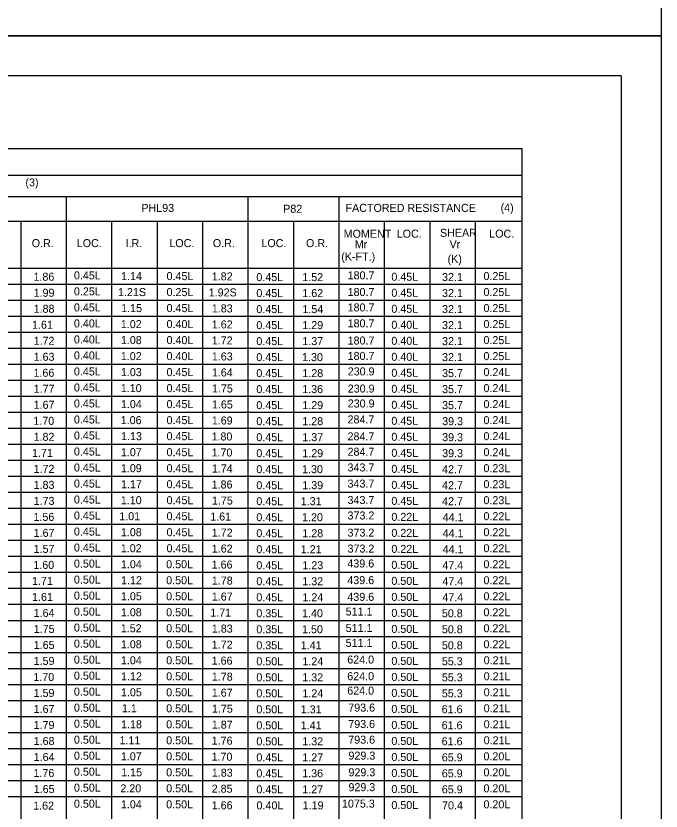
# Model space of a CAD drawing. Extents: x -5022 to -159, y 1126 to 7226.
# Drawn here: x -3240.8 to -2999.1, y 3805.3 to 4103.3 of the extents above; entities that cross this region are included whole.
import ezdxf

# ---------------------------------------------------------------- set-up
doc = ezdxf.new("R2010")
doc.units = 0
for name, color, linetype in [('2', 7, 'Continuous'), ('3', 7, 'Continuous'), ('PLT-BNDY', 7, 'Continuous')]:
    doc.layers.add(name, color=color, linetype=linetype)

msp = doc.modelspace()

# ---------------------------------------------------------------- linework, layer by layer
at = {"layer": '2'}
for q in [(-3800.13, 4080.81), (-3014.13, 3516.81)]:
    msp.add_line((-3014.13, 4080.81), q, dxfattribs=at)
at = {"layer": '3'}
for p, q in [((-3765.47, 4053.56), (-3051.23, 4053.56)), ((-3051.23, 4053.56), (-3051.23, 3702.75)), ((-3765.47, 4043.64), (-3051.23, 4043.64)), ((-3765.47, 4035.57), (-3051.23, 4035.57)), ((-3221.94, 4035.57), (-3221.94, 3702.75)), ((-3153.86, 4035.57), (-3153.86, 3702.75)), ((-3119.82, 4035.57), (-3119.82, 3702.75)), ((-3426.19, 4026.36), (-3051.23, 4026.36)), ((-3238.96, 4026.36), (-3238.96, 3702.75)), ((-3204.92, 4026.36), (-3204.92, 3702.75)), ((-3187.9, 4026.36), (-3187.9, 3702.75)), ((-3170.88, 4026.36), (-3170.88, 3702.75)), ((-3136.84, 4026.36), (-3136.84, 3702.75)), ((-3102.8, 4026.36), (-3102.8, 3702.75)), ((-3085.78, 4026.36), (-3085.78, 3702.75)), ((-3068.76, 4026.36), (-3068.76, 3702.75)), ((-3765.47, 4008.76), (-3051.23, 4008.76)), ((-3745.47, 4002.76), (-3051.23, 4002.76)), ((-3745.47, 3996.76), (-3051.23, 3996.76)), ((-3765.47, 3990.76), (-3051.23, 3990.76)), ((-3745.47, 3984.76), (-3051.23, 3984.76)), ((-3745.47, 3978.76), (-3051.23, 3978.76)), ((-3765.47, 3972.76), (-3051.23, 3972.76)), ((-3745.47, 3966.76), (-3051.23, 3966.76)), ((-3745.47, 3960.76), (-3051.23, 3960.76)), ((-3765.47, 3954.76), (-3051.23, 3954.76)), ((-3745.47, 3948.76), (-3051.23, 3948.76)), ((-3745.47, 3942.76), (-3051.23, 3942.76)), ((-3765.47, 3936.76), (-3051.23, 3936.76)), ((-3745.47, 3930.76), (-3051.23, 3930.76)), ((-3745.47, 3924.76), (-3051.23, 3924.76)), ((-3765.47, 3918.76), (-3051.23, 3918.76)), ((-3745.47, 3912.76), (-3051.23, 3912.76)), ((-3745.47, 3906.76), (-3051.23, 3906.76)), ((-3765.47, 3900.76), (-3051.23, 3900.76)), ((-3745.47, 3894.76), (-3051.23, 3894.76)), ((-3745.47, 3888.76), (-3051.23, 3888.76)), ((-3765.47, 3882.76), (-3051.23, 3882.76)), ((-3745.47, 3876.76), (-3051.23, 3876.76)), ((-3745.47, 3870.76), (-3051.23, 3870.76)), ((-3765.47, 3864.76), (-3051.23, 3864.76)), ((-3745.47, 3858.75), (-3051.23, 3858.76)), ((-3745.47, 3852.75), (-3051.23, 3852.76)), ((-3765.47, 3846.75), (-3051.23, 3846.76)), ((-3745.47, 3840.75), (-3051.23, 3840.76)), ((-3745.47, 3834.76), (-3051.23, 3834.76)), ((-3765.47, 3828.76), (-3051.23, 3828.76)), ((-3745.47, 3822.75), (-3051.23, 3822.76)), ((-3745.47, 3816.75), (-3051.23, 3816.76)), ((-3765.47, 3810.75), (-3051.23, 3810.76))]:
    msp.add_line(p, q, dxfattribs=at)
at = {"layer": 'PLT-BNDY'}
for points in [[(-3840.13, 4689.81), (-2999.13, 4689.81), (-2999.13, 4095.81), (-3840.13, 4095.81)], [(-3840.13, 4095.81), (-2999.13, 4095.81), (-2999.13, 3501.81), (-3840.13, 3501.81)]]:
    msp.add_lwpolyline(points, close=True, dxfattribs=at)

# ---------------------------------------------------------------- texts
at = {"layer": '2'}
for s, height, p in [('(3)', 3, (-3237.2, 4039.41)), ('PHL93', 3, (-3193.79, 4029.85)), ('P82', 3, (-3140.67, 4029.51)), ('FACTORED RESISTANCE', 3.0001, (-3117.31, 4029.85)), ('(4)', 3, (-3059.24, 4029.96)), ('MOMENT', 3, (-3118.01, 4020.16)), ('LOC.', 3, (-3098.14, 4020.18)), ('SHEAR', 3, (-3081.94, 4020.51)), ('LOC.', 3, (-3063.5, 4020.18)), ('O.R.', 3, (-3234.84, 4016.65)), ('LOC.', 3, (-3217.97, 4016.65)), ('I.R.', 3, (-3199.69, 4016.65)), ('LOC.', 3, (-3183.31, 4016.65)), ('O.R.', 3, (-3167.01, 4016.65)), ('LOC.', 3, (-3148.82, 4016.65)), ('O.R.', 3, (-3132.12, 4016.65)), ('Mr', 3, (-3113.84, 4016.25)), ('Vr', 3, (-3078.35, 4016.25)), ('(K-FT.)', 3, (-3118.9, 4011.59)), ('(K)', 3, (-3079.09, 4010.75)), ('1.86', 3, (-3234.19, 4004.04)), ('0.45L', 3, (-3219.04, 4004.55)), ('1.14', 3, (-3201.37, 4004.29)), ('0.45L', 3, (-3184.35, 4004.29)), ('1.82', 3, (-3167.41, 4004.17)), ('0.45L', 3, (-3150.71, 4003.91)), ('1.52', 3, (-3133.5, 4003.91)), ('180.7', 3, (-3116.53, 4004.57)), ('0.45L', 3, (-3100.14, 4004.04)), ('32.1', 3, (-3081.18, 4003.91)), ('0.25L', 3, (-3065.65, 4004.29)), ('1.99', 3, (-3234.13, 3998.04)), ('0.25L', 3, (-3219.04, 3998.55)), ('1.21S', 3, (-3202.53, 3998.29)), ('0.25L', 3, (-3184.35, 3998.29)), ('1.92S', 3, (-3168.55, 3998.17)), ('0.45L', 3, (-3150.71, 3997.92)), ('1.62', 3, (-3133.5, 3997.92)), ('180.7', 3, (-3116.53, 3998.32)), ('0.45L', 3, (-3100.14, 3998.04)), ('32.1', 3, (-3081.18, 3997.92)), ('0.25L', 3, (-3065.65, 3998.29)), ('1.88', 3, (-3234.13, 3992.04)), ('0.45L', 3, (-3219.04, 3992.55)), ('1.15', 3, (-3201.34, 3992.29)), ('0.45L', 3, (-3184.35, 3992.29)), ('1.83', 3, (-3167.39, 3992.17)), ('0.45L', 3, (-3150.71, 3991.91)), ('1.54', 3, (-3133.47, 3991.91)), ('180.7', 3, (-3116.53, 3992.54)), ('0.45L', 3, (-3100.14, 3992.04)), ('32.1', 3, (-3081.18, 3991.91)), ('0.25L', 3, (-3065.65, 3992.29)), ('1.61', 3, (-3234.73, 3986.04)), ('0.40L', 3, (-3219.04, 3986.55)), ('1.02', 3, (-3201.48, 3986.29)), ('0.40L', 3, (-3184.35, 3986.29)), ('1.62', 3, (-3167.41, 3986.17)), ('0.45L', 3, (-3150.71, 3985.91)), ('1.29', 3, (-3133.49, 3985.91)), ('180.7', 3, (-3116.53, 3986.58)), ('0.40L', 3, (-3100.14, 3986.04)), ('32.1', 3, (-3081.18, 3985.91)), ('0.25L', 3, (-3065.65, 3986.29)), ('1.72', 3, (-3234.15, 3980.04)), ('0.40L', 3, (-3219.04, 3980.55)), ('1.08', 3, (-3201.46, 3980.29)), ('0.40L', 3, (-3184.35, 3980.29)), ('1.72', 3, (-3167.41, 3980.17)), ('0.45L', 3, (-3150.71, 3979.91)), ('1.37', 3, (-3133.49, 3979.91)), ('180.7', 3, (-3116.53, 3980.14)), ('0.40L', 3, (-3100.14, 3980.04)), ('32.1', 3, (-3081.18, 3979.91)), ('0.25L', 3, (-3065.65, 3980.29)), ('1.63', 3, (-3234.13, 3974.04)), ('0.40L', 3, (-3219.04, 3974.55)), ('1.02', 3, (-3201.48, 3974.29)), ('0.40L', 3, (-3184.35, 3974.29)), ('1.63', 3, (-3167.39, 3974.17)), ('0.45L', 3, (-3150.71, 3973.91)), ('1.30', 3, (-3133.59, 3973.91)), ('180.7', 3, (-3116.53, 3974.37)), ('0.40L', 3, (-3100.14, 3974.04)), ('32.1', 3, (-3081.18, 3973.91)), ('0.25L', 3, (-3065.65, 3974.29)), ('1.66', 3, (-3234.19, 3968.04)), ('0.45L', 3, (-3219.04, 3968.54)), ('1.03', 3, (-3201.46, 3968.29)), ('0.45L', 3, (-3184.35, 3968.29)), ('1.64', 3, (-3167.38, 3968.17)), ('0.45L', 3, (-3150.71, 3967.91)), ('1.28', 3, (-3133.49, 3967.91)), ('230.9', 3, (-3116.49, 3968.56)), ('0.45L', 3, (-3100.14, 3968.04)), ('35.7', 3, (-3081.16, 3967.91)), ('0.24L', 3, (-3065.65, 3968.29)), ('1.77', 3, (-3234.13, 3962.04)), ('0.45L', 3, (-3219.04, 3962.54)), ('1.10', 3, (-3201.48, 3962.29)), ('0.45L', 3, (-3184.35, 3962.29)), ('1.75', 3, (-3167.35, 3962.16)), ('0.45L', 3, (-3150.71, 3961.91)), ('1.36', 3, (-3133.54, 3961.91)), ('230.9', 3, (-3116.49, 3962.13)), ('0.45L', 3, (-3100.14, 3962.04)), ('35.7', 3, (-3081.16, 3961.91)), ('0.24L', 3, (-3065.65, 3962.29)), ('1.67', 3, (-3234.13, 3956.04)), ('0.45L', 3, (-3219.04, 3956.55)), ('1.04', 3, (-3201.45, 3956.29)), ('0.45L', 3, (-3184.35, 3956.29)), ('1.65', 3, (-3167.35, 3956.17)), ('0.45L', 3, (-3150.71, 3955.91)), ('1.29', 3, (-3133.49, 3955.91)), ('230.9', 3, (-3116.49, 3956.54)), ('0.45L', 3, (-3100.14, 3956.04)), ('35.7', 3, (-3081.16, 3955.91)), ('0.24L', 3, (-3065.65, 3956.29)), ('1.70', 3, (-3234.23, 3950.04)), ('0.45L', 3, (-3219.04, 3950.54)), ('1.06', 3, (-3201.52, 3950.29)), ('0.45L', 3, (-3184.35, 3950.29)), ('1.69', 3, (-3167.39, 3950.17)), ('0.45L', 3, (-3150.71, 3949.91)), ('1.28', 3, (-3133.49, 3949.91)), ('284.7', 3, (-3116.56, 3950.57)), ('0.45L', 3, (-3100.14, 3950.04)), ('39.3', 3, (-3081.13, 3949.91)), ('0.24L', 3, (-3065.65, 3950.29)), ('1.82', 3, (-3234.15, 3944.04)), ('0.45L', 3, (-3219.04, 3944.54)), ('1.13', 3, (-3201.37, 3944.29)), ('0.45L', 3, (-3184.35, 3944.29)), ('1.80', 3, (-3167.5, 3944.17)), ('0.45L', 3, (-3150.71, 3943.91)), ('1.37', 3, (-3133.49, 3943.91)), ('284.7', 3, (-3116.56, 3944.22)), ('0.45L', 3, (-3100.14, 3944.04)), ('39.3', 3, (-3081.13, 3943.91)), ('0.24L', 3, (-3065.65, 3944.29)), ('1.71', 3, (-3234.73, 3938.04)), ('0.45L', 3, (-3219.04, 3938.54)), ('1.07', 3, (-3201.46, 3938.29)), ('0.45L', 3, (-3184.35, 3938.29)), ('1.70', 3, (-3167.5, 3938.17)), ('0.45L', 3, (-3150.71, 3937.91)), ('1.29', 3, (-3133.49, 3937.91)), ('284.7', 3, (-3116.56, 3938.45)), ('0.45L', 3, (-3100.14, 3938.04)), ('39.3', 3, (-3081.13, 3937.91)), ('0.24L', 3, (-3065.65, 3938.29)), ('1.72', 3, (-3234.15, 3932.04)), ('0.45L', 3, (-3219.04, 3932.54)), ('1.09', 3, (-3201.46, 3932.29)), ('0.45L', 3, (-3184.35, 3932.29)), ('1.74', 3, (-3167.38, 3932.17)), ('0.45L', 3, (-3150.71, 3931.91)), ('1.30', 3, (-3133.59, 3931.91)), ('343.7', 3, (-3116.56, 3932.57)), ('0.45L', 3, (-3100.14, 3932.04)), ('42.7', 3, (-3081.16, 3931.91)), ('0.23L', 3, (-3065.65, 3932.29)), ('1.83', 3, (-3234.13, 3926.04)), ('0.45L', 3, (-3219.04, 3926.54)), ('1.17', 3, (-3201.38, 3926.29)), ('0.45L', 3, (-3184.35, 3926.29)), ('1.86', 3, (-3167.45, 3926.17)), ('0.45L', 3, (-3150.71, 3925.91)), ('1.39', 3, (-3133.49, 3925.91)), ('343.7', 3, (-3116.56, 3926.51)), ('0.45L', 3, (-3100.14, 3926.04)), ('42.7', 3, (-3081.16, 3925.91)), ('0.23L', 3, (-3065.65, 3926.29)), ('1.73', 3, (-3234.13, 3920.04)), ('0.45L', 3, (-3219.04, 3920.55)), ('1.10', 3, (-3201.48, 3920.29)), ('0.45L', 3, (-3184.35, 3920.29)), ('1.75', 3, (-3167.35, 3920.17)), ('0.45L', 3, (-3150.71, 3919.91)), ('1.31', 3, (-3134.08, 3919.91)), ('343.7', 3, (-3116.56, 3920.35)), ('0.45L', 3, (-3100.14, 3920.04)), ('42.7', 3, (-3081.16, 3919.91)), ('0.23L', 3, (-3065.65, 3920.29)), ('1.56', 3, (-3234.19, 3914.04)), ('0.45L', 3, (-3219.04, 3914.55)), ('1.01', 3, (-3202.06, 3914.29)), ('0.45L', 3, (-3184.35, 3914.29)), ('1.61', 3, (-3167.99, 3914.17)), ('0.45L', 3, (-3150.71, 3913.91)), ('1.20', 3, (-3133.59, 3913.91)), ('373.2', 3, (-3116.56, 3914.56)), ('0.22L', 3, (-3100.14, 3914.04)), ('44.1', 3, (-3080.95, 3913.91)), ('0.22L', 3, (-3065.65, 3914.29)), ('1.67', 3, (-3234.13, 3908.04)), ('0.45L', 3, (-3219.04, 3908.54)), ('1.08', 3, (-3201.46, 3908.29)), ('0.45L', 3, (-3184.35, 3908.29)), ('1.72', 3, (-3167.41, 3908.16)), ('0.45L', 3, (-3150.71, 3907.91)), ('1.28', 3, (-3133.49, 3907.91)), ('373.2', 3, (-3116.56, 3908.13)), ('0.22L', 3, (-3100.14, 3908.04)), ('44.1', 3, (-3080.95, 3907.91)), ('0.22L', 3, (-3065.65, 3908.29)), ('1.57', 3, (-3234.13, 3902.04)), ('0.45L', 3, (-3219.04, 3902.54)), ('1.02', 3, (-3201.48, 3902.29)), ('0.45L', 3, (-3184.35, 3902.29)), ('1.62', 3, (-3167.41, 3902.16)), ('0.45L', 3, (-3150.71, 3901.91)), ('1.21', 3, (-3134.08, 3901.91)), ('373.2', 3, (-3116.56, 3902.16)), ('0.22L', 3, (-3100.14, 3902.04)), ('44.1', 3, (-3080.95, 3901.91)), ('0.22L', 3, (-3065.65, 3902.29)), ('1.60', 3, (-3234.23, 3896.04)), ('0.50L', 3, (-3219.04, 3896.54)), ('1.04', 3, (-3201.45, 3896.29)), ('0.50L', 3, (-3184.48, 3896.29)), ('1.66', 3, (-3167.45, 3896.16)), ('0.45L', 3, (-3150.71, 3895.91)), ('1.23', 3, (-3133.48, 3895.91)), ('439.6', 3, (-3116.63, 3896.57)), ('0.50L', 3, (-3100.14, 3896.04)), ('47.4', 3, (-3081.06, 3895.91)), ('0.22L', 3, (-3065.65, 3896.29)), ('1.71', 3, (-3234.73, 3890.04)), ('0.50L', 3, (-3219.04, 3890.54)), ('1.12', 3, (-3201.39, 3890.29)), ('0.50L', 3, (-3184.48, 3890.29)), ('1.78', 3, (-3167.39, 3890.16)), ('0.45L', 3, (-3150.71, 3889.91)), ('1.32', 3, (-3133.5, 3889.91)), ('439.6', 3, (-3116.63, 3890.32)), ('0.50L', 3, (-3100.14, 3890.04)), ('47.4', 3, (-3081.06, 3889.91)), ('0.22L', 3, (-3065.65, 3890.29)), ('1.61', 3, (-3234.73, 3884.04)), ('0.50L', 3, (-3219.04, 3884.54)), ('1.05', 3, (-3201.42, 3884.29)), ('0.50L', 3, (-3184.48, 3884.29)), ('1.67', 3, (-3167.4, 3884.16)), ('0.45L', 3, (-3150.71, 3883.91)), ('1.24', 3, (-3133.47, 3883.91)), ('439.6', 3, (-3116.63, 3884.07)), ('0.50L', 3, (-3100.14, 3884.04)), ('47.4', 3, (-3081.06, 3883.91)), ('0.22L', 3, (-3065.65, 3884.29)), ('1.64', 3, (-3234.12, 3878.04)), ('0.50L', 3, (-3219.04, 3878.54)), ('1.08', 3, (-3201.46, 3878.29)), ('0.50L', 3, (-3184.48, 3878.29)), ('1.71', 3, (-3167.99, 3878.17)), ('0.35L', 3, (-3150.71, 3877.91)), ('1.40', 3, (-3133.59, 3877.91)), ('511.1', 3, (-3117.27, 3878.57)), ('0.50L', 3, (-3100.14, 3878.04)), ('50.8', 3, (-3081.24, 3877.91)), ('0.22L', 3, (-3065.65, 3878.29)), ('1.75', 3, (-3234.09, 3872.04)), ('0.50L', 3, (-3219.04, 3872.54)), ('1.52', 3, (-3201.48, 3872.29)), ('0.50L', 3, (-3184.48, 3872.29)), ('1.83', 3, (-3167.39, 3872.17)), ('0.35L', 3, (-3150.71, 3871.91)), ('1.50', 3, (-3133.59, 3871.91)), ('511.1', 3, (-3117.27, 3872.41)), ('0.50L', 3, (-3100.14, 3872.04)), ('50.8', 3, (-3081.24, 3871.91)), ('0.22L', 3, (-3065.65, 3872.29)), ('1.65', 3, (-3234.09, 3866.04)), ('0.50L', 3, (-3219.04, 3866.54)), ('1.08', 3, (-3201.46, 3866.29)), ('0.50L', 3, (-3184.48, 3866.29)), ('1.72', 3, (-3167.41, 3866.16)), ('0.35L', 3, (-3150.71, 3865.91)), ('1.41', 3, (-3134.08, 3865.91)), ('511.1', 3, (-3117.27, 3866.82)), ('0.50L', 3, (-3100.14, 3866.04)), ('50.8', 3, (-3081.24, 3865.91)), ('0.22L', 3, (-3065.65, 3866.29)), ('1.59', 3, (-3234.13, 3860.04)), ('0.50L', 3, (-3219.04, 3860.54)), ('1.04', 3, (-3201.45, 3860.29)), ('0.50L', 3, (-3184.48, 3860.29)), ('1.66', 3, (-3167.45, 3860.16)), ('0.50L', 3, (-3150.71, 3859.91)), ('1.24', 3, (-3133.47, 3859.91)), ('624.0', 3, (-3116.67, 3860.56)), ('0.50L', 3, (-3100.14, 3860.04)), ('55.3', 3, (-3081.24, 3859.91)), ('0.21L', 3, (-3065.57, 3860.29)), ('1.70', 3, (-3234.23, 3854.04)), ('0.50L', 3, (-3219.04, 3854.54)), ('1.12', 3, (-3201.39, 3854.29)), ('0.50L', 3, (-3184.48, 3854.29)), ('1.78', 3, (-3167.39, 3854.16)), ('0.50L', 3, (-3150.71, 3853.91)), ('1.32', 3, (-3133.5, 3853.91)), ('624.0', 3, (-3116.67, 3854.32)), ('0.50L', 3, (-3100.14, 3854.04)), ('55.3', 3, (-3081.24, 3853.91)), ('0.21L', 3, (-3065.57, 3854.29)), ('1.59', 3, (-3234.13, 3848.04)), ('0.50L', 3, (-3219.04, 3848.54)), ('1.05', 3, (-3201.42, 3848.29)), ('0.50L', 3, (-3184.48, 3848.29)), ('1.67', 3, (-3167.4, 3848.16)), ('0.50L', 3, (-3150.71, 3847.91)), ('1.24', 3, (-3133.47, 3847.91)), ('624.0', 3, (-3116.67, 3848.92)), ('0.50L', 3, (-3100.14, 3848.04)), ('55.3', 3, (-3081.24, 3847.91)), ('0.21L', 3, (-3065.57, 3848.29)), ('1.67', 3, (-3234.13, 3842.04)), ('0.50L', 3, (-3219.04, 3842.54)), ('1.1', 3, (-3201.08, 3842.29)), ('0.50L', 3, (-3184.48, 3842.29)), ('1.75', 3, (-3167.35, 3842.16)), ('0.50L', 3, (-3150.71, 3841.91)), ('1.31', 3, (-3134.08, 3841.91)), ('793.6', 3, (-3116.29, 3842.56)), ('0.50L', 3, (-3100.14, 3842.04)), ('61.6', 3, (-3081.31, 3841.91)), ('0.21L', 3, (-3065.57, 3842.29)), ('1.79', 3, (-3234.13, 3836.04)), ('0.50L', 3, (-3219.04, 3836.54)), ('1.18', 3, (-3201.38, 3836.29)), ('0.50L', 3, (-3184.48, 3836.29)), ('1.87', 3, (-3167.4, 3836.16)), ('0.50L', 3, (-3150.71, 3835.91)), ('1.41', 3, (-3134.08, 3835.91)), ('793.6', 3, (-3116.29, 3836.41)), ('0.50L', 3, (-3100.14, 3836.04)), ('61.6', 3, (-3081.31, 3835.91)), ('0.21L', 3, (-3065.57, 3836.29)), ('1.68', 3, (-3234.13, 3830.04)), ('0.50L', 3, (-3219.04, 3830.54)), ('1.11', 3, (-3201.98, 3830.29)), ('0.50L', 3, (-3184.48, 3830.29)), ('1.76', 3, (-3167.45, 3830.16)), ('0.50L', 3, (-3150.71, 3829.91)), ('1.32', 3, (-3133.5, 3829.91)), ('793.6', 3, (-3116.29, 3830.54)), ('0.50L', 3, (-3100.14, 3830.04)), ('61.6', 3, (-3081.31, 3829.91)), ('0.21L', 3, (-3065.57, 3830.29)), ('1.64', 3, (-3234.12, 3824.04)), ('0.50L', 3, (-3219.04, 3824.54)), ('1.07', 3, (-3201.46, 3824.29)), ('0.50L', 3, (-3184.48, 3824.29)), ('1.70', 3, (-3167.5, 3824.16)), ('0.45L', 3, (-3150.71, 3823.91)), ('1.27', 3, (-3133.49, 3823.91)), ('929.3', 3, (-3116.22, 3824.56)), ('0.50L', 3, (-3100.14, 3824.04)), ('65.9', 3, (-3081.25, 3823.91)), ('0.20L', 3, (-3065.65, 3824.29)), ('1.76', 3, (-3234.19, 3818.04)), ('0.50L', 3, (-3219.04, 3818.54)), ('1.15', 3, (-3201.34, 3818.29)), ('0.50L', 3, (-3184.48, 3818.29)), ('1.83', 3, (-3167.39, 3818.16)), ('0.45L', 3, (-3150.71, 3817.91)), ('1.36', 3, (-3133.54, 3817.91)), ('929.3', 3, (-3116.22, 3818.31)), ('0.50L', 3, (-3100.14, 3818.04)), ('65.9', 3, (-3081.25, 3817.91)), ('0.20L', 3, (-3065.65, 3818.29)), ('1.65', 3, (-3234.09, 3812.04)), ('0.50L', 3, (-3219.04, 3812.54)), ('2.20', 3, (-3201.64, 3812.29)), ('0.50L', 3, (-3184.48, 3812.29)), ('2.85', 3, (-3167.44, 3812.16)), ('929.3', 3, (-3116.22, 3812.73)), ('0.50L', 3, (-3100.14, 3812.04)), ('0.20L', 3, (-3065.65, 3812.29)), ('0.45L', 3, (-3150.71, 3811.91)), ('1.27', 3, (-3133.49, 3811.91)), ('65.9', 3, (-3081.25, 3811.91)), ('0.50L', 3, (-3219.04, 3806.54)), ('1.04', 3, (-3201.45, 3806.29)), ('0.50L', 3, (-3184.48, 3806.29)), ('1075.3', 3, (-3118.64, 3806.56)), ('0.50L', 3, (-3100.14, 3806.04)), ('0.20L', 3, (-3065.65, 3806.29)), ('1.62', 3, (-3234.3, 3805.81)), ('1.66', 3, (-3167.42, 3805.94)), ('0.40L', 3, (-3150.65, 3805.91)), ('1.19', 3, (-3133.37, 3805.91)), ('70.4', 3, (-3081.16, 3805.91))]:
    msp.add_text(s, height=height, dxfattribs=at).set_placement(p)

doc.saveas('drawing.dxf')
